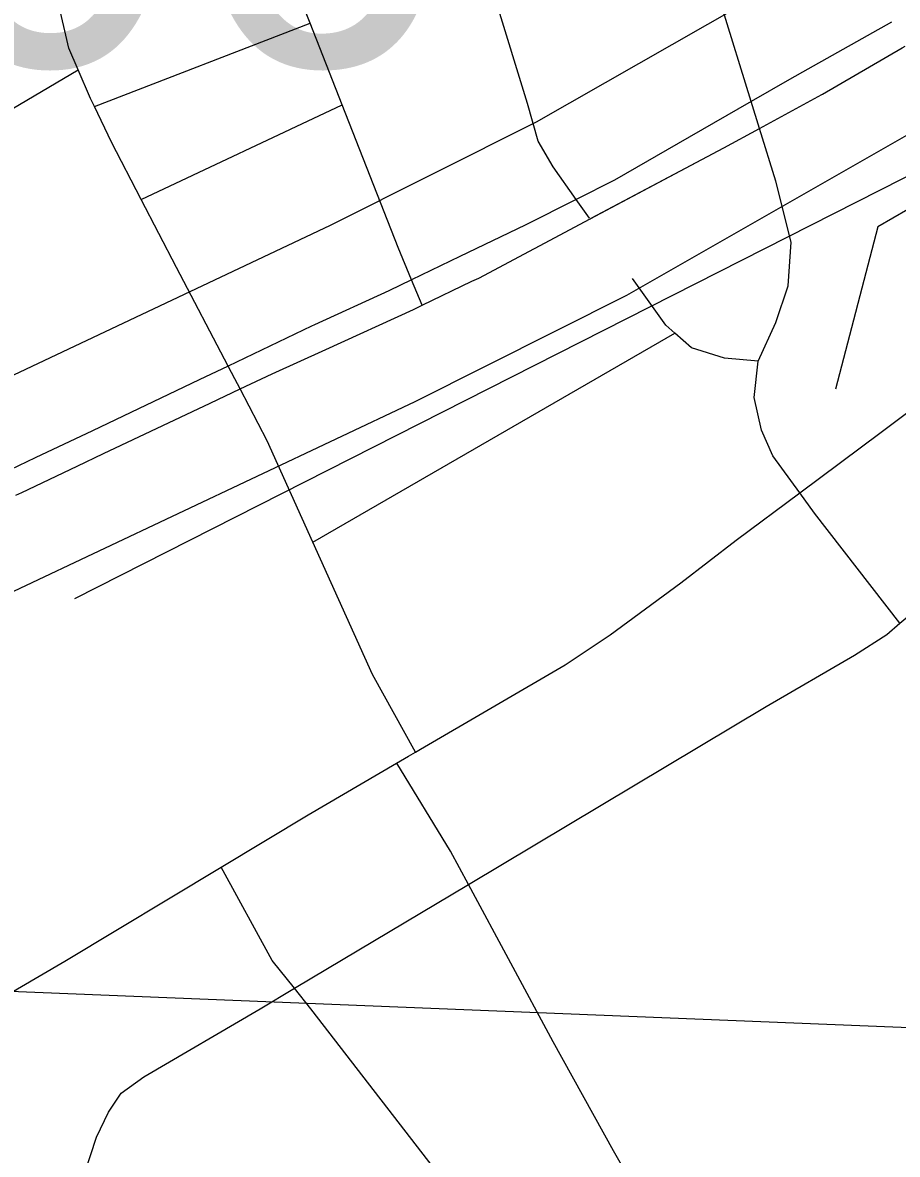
# Model space of a CAD drawing. Extents: x -132.8 to -73.3, y -60 to -26.
# Drawn here: x -122.2232 to -121.9546, y -49.3527 to -49.0053 of the extents above; entities that cross this region are included whole.
import ezdxf

# ---------------------------------------------------------------- set-up
doc = ezdxf.new("R2010")
doc.units = 0
for name, color, linetype in [('tdCoCityStreetMajor', 7, 'Continuous'), ('tdCoCityStreetMinor', 7, 'Continuous'), ('tdCoDivCarto', 7, 'Continuous'), ('tdCoHydroRiver', 7, 'Continuous'), ('tdCoPriDiv', 7, 'Continuous'), ('tdCoPrimary', 7, 'Continuous'), ('tdCoSectLine', 7, 'Continuous'), ('tdCoStrucDivPri', 7, 'Continuous'), ('tdCoStrucPriMaintName', 7, 'Continuous')]:
    doc.layers.add(name, color=color, linetype=linetype)

msp = doc.modelspace()

# ---------------------------------------------------------------- linework, layer by layer
at = {"layer": 'tdCoCityStreetMajor'}
msp.add_lwpolyline([(-121.95384, -49.18971), (-121.98005, -49.15585), (-121.9846, -49.14965), (-121.99288, -49.13834), (-121.99633, -49.13045), (-121.99855, -49.12034), (-121.99732, -49.10924), (-121.99189, -49.0974), (-121.98819, -49.08606), (-121.9872, -49.07274), (-121.99189, -49.054), (-121.99693, -49.03777), (-121.99948, -49.02955), (-122.00866, -48.99999), (-122.01937, -48.96612), (-122.02839, -48.9376), (-122.03406, -48.92157), (-122.04935, -48.88951), (-122.05823, -48.86559), (-122.06513, -48.8323), (-122.07593, -48.79756)], dxfattribs=at)
at = {"layer": 'tdCoCityStreetMinor'}
for p, q in [((-122.20114, -49.03107), (-122.13489, -49.00549)), ((-122.12508, -49.03051), (-122.13489, -49.00549)), ((-122.27189, -49.05837), (-122.20608, -49.01984)), ((-122.18676, -49.05956), (-122.12508, -49.03051)), ((-122.13404, -49.16483), (-122.02297, -49.10061)), ((-122.13976, -49.30177), (-122.08633, -49.26989))]:
    msp.add_line(p, q, dxfattribs=at)
for points in [[(-122.04911, -49.06531), (-122.0532, -49.05955), (-122.06026, -49.04961), (-122.06495, -49.04172), (-122.06815, -49.03013), (-122.08764, -48.96675), (-122.11501, -48.87477), (-122.12759, -48.81065), (-122.12857, -48.80448), (-122.12833, -48.80153), (-122.12715, -48.79964), (-122.12709, -48.79955), (-122.12364, -48.79807), (-122.08443, -48.79709), (-122.07593, -48.79756), (-122.06667, -48.79807), (-122.03267, -48.79084)], [(-122.13489, -49.00549), (-122.13846, -48.99639), (-122.14487, -48.97962), (-122.15277, -48.94609), (-122.15382, -48.94311), (-122.15474, -48.94111), (-122.15598, -48.94007), (-122.15639, -48.93988), (-122.15754, -48.93935), (-122.15926, -48.93915), (-122.16294, -48.93959), (-122.22293, -48.95063)], [(-122.20608, -49.01984), (-122.20897, -49.0131), (-122.21908, -48.96921), (-122.2214, -48.95802)], [(-122.20114, -49.03107), (-122.20231, -49.02864), (-122.20608, -49.01984)], [(-122.18676, -49.05956), (-122.1959, -49.04196), (-122.20114, -49.03107)], [(-122.10051, -49.09208), (-122.10375, -49.08428), (-122.10788, -49.07432), (-122.12508, -49.03051)], [(-122.13404, -49.16483), (-122.14806, -49.13369), (-122.15641, -49.11774), (-122.15804, -49.11462), (-122.16007, -49.11073), (-122.17593, -49.08043), (-122.18676, -49.05956)], [(-122.02297, -49.10061), (-122.02574, -49.09819), (-122.03589, -49.0839)], [(-121.99732, -49.10924), (-122.00774, -49.1083), (-122.01785, -49.1051), (-122.02297, -49.10061)], [(-122.10261, -49.22929), (-122.10106, -49.22839), (-122.05663, -49.20242), (-122.04282, -49.1933), (-122.02112, -49.17727), (-122.0041, -49.1642), (-121.9846, -49.14965), (-121.95963, -49.13102), (-121.94196, -49.11784), (-121.93601, -49.11319), (-121.92117, -49.10159)], [(-122.08633, -49.26989), (-122.0659, -49.25771), (-121.99488, -49.21529), (-121.96775, -49.19951), (-121.95789, -49.1931), (-121.95384, -49.18971), (-121.93191, -49.1714), (-121.91449, -49.15685), (-121.90658, -49.15063)], [(-122.10261, -49.22929), (-122.11575, -49.20546), (-122.13404, -49.16483)], [(-122.16219, -49.26454), (-122.13554, -49.24854), (-122.10835, -49.23265), (-122.1047, -49.23052), (-122.10261, -49.22929)], [(-122.08633, -49.26989), (-122.09183, -49.25971), (-122.10833, -49.23268)], [(-122.25219, -49.31581), (-122.24479, -49.31364), (-122.21027, -49.29342), (-122.16219, -49.26454)], [(-122.13976, -49.30177), (-122.14658, -49.29325), (-122.16219, -49.26454)], [(-121.98453, -49.45192), (-122.007, -49.41261), (-122.04177, -49.35169), (-122.06027, -49.31815), (-122.08632, -49.26992), (-122.08633, -49.26989)], [(-122.23895, -49.51127), (-122.21091, -49.38964), (-122.20425, -49.35906), (-122.20055, -49.34747), (-122.19685, -49.33983), (-122.19291, -49.33391), (-122.186, -49.32898), (-122.15024, -49.30802), (-122.13976, -49.30177)], [(-122.01499, -49.4678), (-122.02476, -49.45083), (-122.03462, -49.43677), (-122.06989, -49.39189), (-122.13474, -49.30804), (-122.13976, -49.30177)]]:
    msp.add_lwpolyline(points, dxfattribs=at)
at = {"layer": 'tdCoDivCarto'}
for p, q in [((-121.95647, -49.00511), (-121.98209, -49.01962)), ((-121.95647, -49.00511), (-121.98209, -49.01962)), ((-121.97761, -49.02725), (-121.95316, -49.01304)), ((-121.98209, -49.01962), (-121.98772, -49.02281)), ((-121.98772, -49.02281), (-121.99948, -49.02955)), ((-121.99693, -49.03777), (-121.9778, -49.02735)), ((-121.9778, -49.02735), (-121.97761, -49.02725)), ((-121.99948, -49.02955), (-122.0185, -49.04045)), ((-122.00794, -49.04377), (-121.99693, -49.03777)), ((-122.0185, -49.04045), (-122.04148, -49.05363)), ((-122.01467, -49.04734), (-122.00794, -49.04377)), ((-122.04894, -49.06555), (-122.01467, -49.04734)), ((-122.04863, -49.06538), (-122.01467, -49.04734)), ((-122.04148, -49.05363), (-122.0532, -49.05955)), ((-122.0532, -49.05955), (-122.06885, -49.06744)), ((-122.08316, -49.08372), (-122.04894, -49.06555)), ((-122.04894, -49.06555), (-122.04863, -49.06538)), ((-122.06885, -49.06744), (-122.0889, -49.07712)), ((-122.0889, -49.07712), (-122.10375, -49.08428)), ((-122.08524, -49.08472), (-122.08316, -49.08372)), ((-122.10375, -49.08428), (-122.11078, -49.08767)), ((-122.10051, -49.09208), (-122.08524, -49.08472)), ((-122.11078, -49.08767), (-122.13357, -49.09811)), ((-122.13014, -49.10561), (-122.10313, -49.09334)), ((-122.10313, -49.09334), (-122.10051, -49.09208)), ((-122.13445, -49.09852), (-122.16007, -49.11073)), ((-122.13357, -49.09811), (-122.13445, -49.09852)), ((-122.14654, -49.11307), (-122.13014, -49.10561)), ((-122.16007, -49.11073), (-122.16896, -49.11497)), ((-122.16896, -49.11497), (-122.2017, -49.13058)), ((-122.16896, -49.11497), (-122.2017, -49.13058)), ((-122.15641, -49.11774), (-122.14654, -49.11307)), ((-122.16559, -49.12208), (-122.15641, -49.11774)), ((-122.19837, -49.1376), (-122.16559, -49.12208)), ((-122.19837, -49.1376), (-122.16559, -49.12208)), ((-122.2017, -49.13058), (-122.21929, -49.13896)), ((-122.21929, -49.13896), (-122.22705, -49.14263)), ((-122.20646, -49.14143), (-122.19837, -49.1376)), ((-122.22343, -49.14952), (-122.20646, -49.14143))]:
    msp.add_line(p, q, dxfattribs=at)
for points in [[(-121.95647, -49.00511), (-121.98209, -49.01962)], [(-121.95647, -49.00511), (-121.98209, -49.01962)], [(-121.9778, -49.02735), (-121.97761, -49.02725), (-121.95316, -49.01304), (-121.95223, -49.0125)], [(-121.9778, -49.02735), (-121.97761, -49.02725), (-121.95316, -49.01304), (-121.95223, -49.0125)], [(-121.9778, -49.02735), (-121.97761, -49.02725), (-121.95316, -49.01304), (-121.95223, -49.0125)], [(-121.98209, -49.01962), (-121.98772, -49.02281), (-121.99948, -49.02955), (-122.0185, -49.04045)], [(-121.98209, -49.01962), (-121.98772, -49.02281), (-121.99948, -49.02955), (-122.0185, -49.04045)], [(-121.98209, -49.01962), (-121.98772, -49.02281), (-121.99948, -49.02955), (-122.0185, -49.04045)], [(-122.01467, -49.04734), (-122.00794, -49.04377), (-121.99693, -49.03777), (-121.9778, -49.02735)], [(-122.01467, -49.04734), (-122.00794, -49.04377), (-121.99693, -49.03777), (-121.9778, -49.02735)], [(-122.01467, -49.04734), (-122.00794, -49.04377), (-121.99693, -49.03777), (-121.9778, -49.02735)], [(-122.0185, -49.04045), (-122.04148, -49.05363), (-122.0532, -49.05955)], [(-122.0185, -49.04045), (-122.04148, -49.05363), (-122.0532, -49.05955)], [(-122.0185, -49.04045), (-122.04148, -49.05363), (-122.0532, -49.05955)], [(-122.04863, -49.06538), (-122.01467, -49.04734)], [(-122.04863, -49.06538), (-122.01467, -49.04734)], [(-122.0532, -49.05955), (-122.06885, -49.06744), (-122.0889, -49.07712)], [(-122.0532, -49.05955), (-122.06885, -49.06744), (-122.0889, -49.07712)], [(-122.0532, -49.05955), (-122.06885, -49.06744), (-122.0889, -49.07712)], [(-122.08524, -49.08472), (-122.08316, -49.08372), (-122.04894, -49.06555)], [(-122.08524, -49.08472), (-122.08316, -49.08372), (-122.04894, -49.06555)], [(-122.08524, -49.08472), (-122.08316, -49.08372), (-122.04894, -49.06555)], [(-122.04894, -49.06555), (-122.04863, -49.06538)], [(-122.04894, -49.06555), (-122.04863, -49.06538)], [(-122.0889, -49.07712), (-122.10375, -49.08428), (-122.11078, -49.08767), (-122.13357, -49.09811)], [(-122.0889, -49.07712), (-122.10375, -49.08428), (-122.11078, -49.08767), (-122.13357, -49.09811)], [(-122.0889, -49.07712), (-122.10375, -49.08428), (-122.11078, -49.08767), (-122.13357, -49.09811)], [(-122.13014, -49.10561), (-122.10313, -49.09334), (-122.10051, -49.09208), (-122.08524, -49.08472)], [(-122.13014, -49.10561), (-122.10313, -49.09334), (-122.10051, -49.09208), (-122.08524, -49.08472)], [(-122.13014, -49.10561), (-122.10313, -49.09334), (-122.10051, -49.09208), (-122.08524, -49.08472)], [(-122.13357, -49.09811), (-122.13445, -49.09852), (-122.16007, -49.11073), (-122.16896, -49.11497)], [(-122.13357, -49.09811), (-122.13445, -49.09852), (-122.16007, -49.11073), (-122.16896, -49.11497)], [(-122.13357, -49.09811), (-122.13445, -49.09852), (-122.16007, -49.11073), (-122.16896, -49.11497)], [(-122.16559, -49.12208), (-122.15641, -49.11774), (-122.14654, -49.11307), (-122.13014, -49.10561)], [(-122.16559, -49.12208), (-122.15641, -49.11774), (-122.14654, -49.11307), (-122.13014, -49.10561)], [(-122.16559, -49.12208), (-122.15641, -49.11774), (-122.14654, -49.11307), (-122.13014, -49.10561)], [(-122.16896, -49.11497), (-122.2017, -49.13058)], [(-122.16896, -49.11497), (-122.2017, -49.13058)], [(-122.19837, -49.1376), (-122.16559, -49.12208)], [(-122.19837, -49.1376), (-122.16559, -49.12208)], [(-122.2017, -49.13058), (-122.21929, -49.13896), (-122.22705, -49.14263), (-122.22865, -49.14338)], [(-122.2017, -49.13058), (-122.21929, -49.13896), (-122.22705, -49.14263), (-122.22865, -49.14338)], [(-122.2017, -49.13058), (-122.21929, -49.13896), (-122.22705, -49.14263), (-122.22865, -49.14338)], [(-122.22531, -49.15042), (-122.22343, -49.14952), (-122.20646, -49.14143), (-122.19837, -49.1376)], [(-122.22531, -49.15042), (-122.22343, -49.14952), (-122.20646, -49.14143), (-122.19837, -49.1376)], [(-122.22531, -49.15042), (-122.22343, -49.14952), (-122.20646, -49.14143), (-122.19837, -49.1376)]]:
    msp.add_lwpolyline(points, dxfattribs=at)
at = {"layer": 'tdCoHydroRiver'}
msp.add_lwpolyline([(-121.57324, -47.61696), (-121.57583, -47.71313), (-121.57305, -47.78578), (-121.56789, -47.82852), (-121.5655, -47.85698), (-121.55876, -47.89976), (-121.55641, -47.9298), (-121.551, -47.96307), (-121.55244, -48.01668), (-121.56266, -48.10317), (-121.61101, -48.49155), (-121.61842, -48.53237), (-121.62301, -48.58589), (-121.65339, -48.77597), (-121.67487, -48.81167), (-121.78714, -48.93643), (-121.82282, -48.97175), (-121.88245, -49.01747), (-122.2073, -49.18222)], dxfattribs=at)
at = {"layer": 'tdCoPriDiv'}
for points in [[(-122.39889, -49.1961), (-122.38659, -49.1887), (-122.32317, -49.15937), (-122.12867, -49.06752), (-122.0654, -49.03578), (-121.93973, -48.96399), (-121.89577, -48.93214), (-121.82483, -48.89049), (-121.79284, -48.87458), (-121.7314, -48.85105), (-121.70834, -48.83843), (-121.68712, -48.81511)], [(-122.41387, -49.26032), (-122.38921, -49.25327), (-122.36347, -49.24416), (-122.2968, -49.21333), (-122.10269, -49.12161), (-122.03771, -49.08901), (-121.90657, -49.0141), (-121.86322, -48.9826), (-121.79585, -48.94306), (-121.76875, -48.92959), (-121.7066, -48.90576), (-121.67714, -48.88971), (-121.66582, -48.88231), (-121.6406, -48.85302), (-121.61799, -48.824)]]:
    msp.add_lwpolyline(points, dxfattribs=at)
at = {"layer": 'tdCoPrimary'}
for p, q in [((-121.95647, -49.00511), (-121.98209, -49.01962)), ((-121.95647, -49.00511), (-121.98209, -49.01962)), ((-122.04863, -49.06538), (-122.01467, -49.04734)), ((-122.04863, -49.06538), (-122.01467, -49.04734)), ((-122.04894, -49.06555), (-122.04863, -49.06538)), ((-122.04894, -49.06555), (-122.04863, -49.06538)), ((-122.16896, -49.11497), (-122.2017, -49.13058)), ((-122.16896, -49.11497), (-122.2017, -49.13058)), ((-122.19837, -49.1376), (-122.16559, -49.12208)), ((-122.19837, -49.1376), (-122.16559, -49.12208))]:
    msp.add_line(p, q, dxfattribs=at)
for points in [[(-121.95647, -49.00511), (-121.98209, -49.01962), (-121.98772, -49.02281), (-121.99948, -49.02955), (-122.0185, -49.04045), (-122.04148, -49.05363), (-122.0532, -49.05955), (-122.06885, -49.06744), (-122.0889, -49.07712), (-122.10375, -49.08428), (-122.11078, -49.08767), (-122.13357, -49.09811), (-122.13445, -49.09852), (-122.16007, -49.11073), (-122.16896, -49.11497), (-122.2017, -49.13058), (-122.21929, -49.13896), (-122.22705, -49.14263)], [(-122.22343, -49.14952), (-122.20646, -49.14143), (-122.19837, -49.1376), (-122.16559, -49.12208), (-122.15641, -49.11774), (-122.14654, -49.11307), (-122.13014, -49.10561), (-122.10313, -49.09334), (-122.10051, -49.09208), (-122.08524, -49.08472), (-122.08316, -49.08372), (-122.04894, -49.06555), (-122.01467, -49.04734), (-122.00794, -49.04377), (-121.99693, -49.03777), (-121.9778, -49.02735), (-121.97761, -49.02725), (-121.95316, -49.01304)], [(-121.9778, -49.02735), (-121.97761, -49.02725), (-121.95316, -49.01304), (-121.95223, -49.0125)], [(-121.9778, -49.02735), (-121.97761, -49.02725), (-121.95316, -49.01304), (-121.95223, -49.0125)], [(-121.98209, -49.01962), (-121.98772, -49.02281), (-121.99948, -49.02955), (-122.0185, -49.04045)], [(-121.98209, -49.01962), (-121.98772, -49.02281), (-121.99948, -49.02955), (-122.0185, -49.04045)], [(-122.01467, -49.04734), (-122.00794, -49.04377), (-121.99693, -49.03777), (-121.9778, -49.02735)], [(-122.01467, -49.04734), (-122.00794, -49.04377), (-121.99693, -49.03777), (-121.9778, -49.02735)], [(-122.0185, -49.04045), (-122.04148, -49.05363), (-122.0532, -49.05955)], [(-122.0185, -49.04045), (-122.04148, -49.05363), (-122.0532, -49.05955)], [(-122.0532, -49.05955), (-122.06885, -49.06744), (-122.0889, -49.07712)], [(-122.0532, -49.05955), (-122.06885, -49.06744), (-122.0889, -49.07712)], [(-122.08524, -49.08472), (-122.08316, -49.08372), (-122.04894, -49.06555)], [(-122.08524, -49.08472), (-122.08316, -49.08372), (-122.04894, -49.06555)], [(-122.0889, -49.07712), (-122.10375, -49.08428), (-122.11078, -49.08767), (-122.13357, -49.09811)], [(-122.0889, -49.07712), (-122.10375, -49.08428), (-122.11078, -49.08767), (-122.13357, -49.09811)], [(-122.13014, -49.10561), (-122.10313, -49.09334), (-122.10051, -49.09208), (-122.08524, -49.08472)], [(-122.13014, -49.10561), (-122.10313, -49.09334), (-122.10051, -49.09208), (-122.08524, -49.08472)], [(-122.13357, -49.09811), (-122.13445, -49.09852), (-122.16007, -49.11073), (-122.16896, -49.11497)], [(-122.13357, -49.09811), (-122.13445, -49.09852), (-122.16007, -49.11073), (-122.16896, -49.11497)], [(-122.16559, -49.12208), (-122.15641, -49.11774), (-122.14654, -49.11307), (-122.13014, -49.10561)], [(-122.16559, -49.12208), (-122.15641, -49.11774), (-122.14654, -49.11307), (-122.13014, -49.10561)], [(-122.2017, -49.13058), (-122.21929, -49.13896), (-122.22705, -49.14263), (-122.22865, -49.14338)], [(-122.2017, -49.13058), (-122.21929, -49.13896), (-122.22705, -49.14263), (-122.22865, -49.14338)], [(-122.22531, -49.15042), (-122.22343, -49.14952), (-122.20646, -49.14143), (-122.19837, -49.1376)], [(-122.22531, -49.15042), (-122.22343, -49.14952), (-122.20646, -49.14143), (-122.19837, -49.1376)]]:
    msp.add_lwpolyline(points, dxfattribs=at)
at = {"layer": 'tdCoSectLine'}
msp.add_lwpolyline([(-122.85269, -49.27739), (-121.84456, -49.31809)], dxfattribs=at)
at = {"layer": 'tdCoStrucDivPri'}
for p, q in [((-121.8697, -49.01481), (-121.96061, -49.06804)), ((-121.96061, -49.06804), (-121.9736, -49.1178))]:
    msp.add_line(p, q, dxfattribs=at)

# ---------------------------------------------------------------- texts
at = {"layer": 'tdCoStrucPriMaintName'}
msp.add_text('78036S006', height=0.11, dxfattribs=at).set_placement((-122.84444, -49.01844))
msp.add_text('78036S006', height=0.11, dxfattribs=at).set_placement((-122.84444, -49.01844))
msp.add_text('78036S006', height=0.11, dxfattribs=at).set_placement((-122.84444, -49.01844))

doc.saveas('drawing.dxf')
